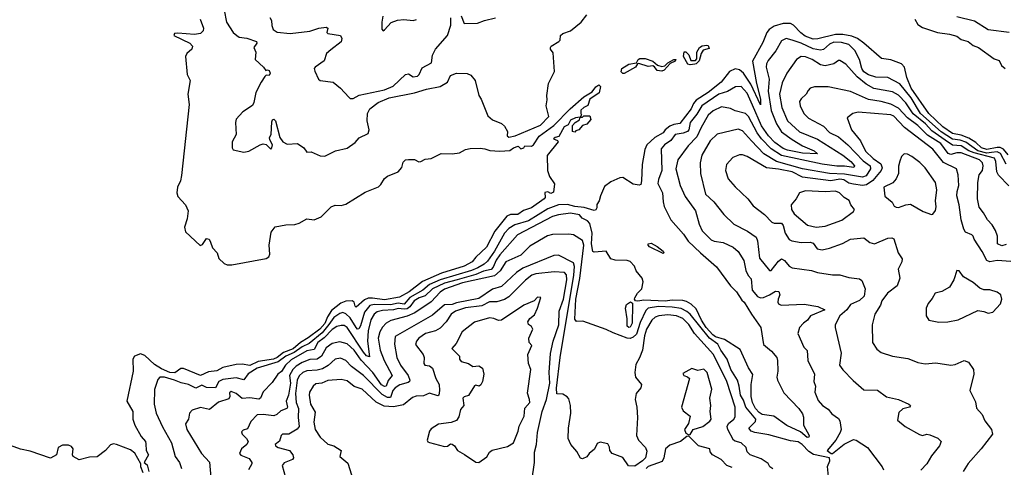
# Model space of a CAD drawing. Extents: x 1552294 to 1694791, y 811929 to 917222.
# Tile 328 of 643: x 1619149 to 1625722, y 879983 to 882971. Entities that reach past the tile are written whole.
import ezdxf

# ---------------------------------------------------------------- set-up
doc = ezdxf.new("R2010")
doc.units = 0

msp = doc.modelspace()

# ---------------------------------------------------------------- linework, layer by layer
at = {"layer": '0CON10XD'}
for points in [[(1620353.6, 882975), (1620375.6, 882915), (1620373.2, 882896.8), (1620355, 882878.6), (1620315, 882871.8), (1620205, 882880.8), (1620181.2, 882878.8), (1620177.5, 882865), (1620284.2, 882814.2), (1620302.5, 882795), (1620297.5, 882775), (1620263.8, 882745), (1620256.2, 882725), (1620266.2, 882605), (1620287.7, 882565), (1620270.8, 882475), (1620280.9, 882405), (1620229, 881931), (1620221.6, 881895), (1620202.4, 881852.4), (1620197.7, 881815), (1620205, 881790.9), (1620255.6, 881735), (1620274.5, 881695), (1620267.4, 881642.6), (1620250, 881585), (1620256.7, 881555), (1620352.7, 881462.7), (1620369.1, 881470.9), (1620395, 881511.2), (1620413.3, 881505), (1620423.3, 881486.7), (1620435, 881447.5), (1620466.2, 881415), (1620477.7, 881377.7), (1620514.4, 881344.4), (1620534.5, 881334.5), (1620565, 881333.6), (1620795, 881377.5), (1620811.7, 881388.3), (1620818.6, 881405), (1620815.3, 881465), (1620827.8, 881552.2), (1620855, 881589.2), (1620925, 881601.1), (1620985, 881603.8), (1621015, 881612.1), (1621065, 881640.6), (1621115, 881635.8), (1621161.2, 881655), (1621227.6, 881722.4), (1621255, 881731.9), (1621295, 881730.7), (1621325, 881739.6), (1621455, 881819.3), (1621544, 881856), (1621559.9, 881870.1), (1621585, 881910.8), (1621605, 881926), (1621675.8, 881955), (1621698.8, 881985), (1621709.3, 882020.7), (1621724.1, 882035.9), (1621745, 882037.5), (1621785, 882037.5), (1621813, 882023), (1621826.4, 882023.6), (1621855, 882040), (1621895, 882044), (1621963.2, 882076.8), (1622035, 882076), (1622085, 882082.5), (1622125, 882104), (1622155, 882110.8), (1622223.6, 882113.6), (1622255, 882110), (1622287.6, 882097.6), (1622355, 882092.5), (1622421.2, 882098.8), (1622445, 882116.2), (1622475.8, 882125.8), (1622495, 882108.6), (1622514, 882115), (1622521.7, 882128.3), (1622565, 882126.6), (1622578.2, 882135), (1622617.5, 882192.5), (1622715.2, 882264.8), (1622824.3, 882375), (1622915, 882456.9), (1622969.6, 882490.4), (1622995, 882523.6), (1623015, 882536), (1623025.2, 882525), (1623016.5, 882483.4), (1622955, 882440), (1622941.2, 882398.8), (1622914, 882385), (1622895, 882366), (1622894.3, 882345), (1622900, 882335), (1622890, 882320), (1622905, 882320), (1622915, 882330), (1622955, 882330), (1622962.5, 882305), (1622935, 882272.5), (1622905.9, 882264.1), (1622882.5, 882235), (1622861.7, 882228.3), (1622855, 882220), (1622840, 882225), (1622840, 882265), (1622857.5, 882285), (1622886.4, 882303.6), (1622890, 882320), (1622860, 882315), (1622825, 882300), (1622810, 882270), (1622782.9, 882255), (1622748.3, 882191.7), (1622722.5, 882185), (1622713.3, 882175), (1622740, 882165), (1622742.5, 882155), (1622671.2, 882065), (1622671.4, 881965), (1622686.1, 881925), (1622718.1, 881875), (1622711.4, 881818.6), (1622695, 881810), (1622675, 881822.5), (1622655, 881817.5), (1622657.5, 881785), (1622650, 881775), (1622566, 881715), (1622511.7, 881698.3), (1622475, 881670), (1622425, 881670.5), (1622400.7, 881659.3), (1622320.1, 881559.9), (1622265, 881451.8), (1622193.6, 881386.4), (1622168.5, 881355), (1622116.2, 881325), (1621965, 881279.4), (1621837, 881223), (1621749.6, 881155), (1621685, 881118.1), (1621585, 881099.9), (1621505, 881112.6), (1621475, 881110.9), (1621450.1, 881099.9), (1621395, 881052.5), (1621388, 881058), (1621382.5, 881085), (1621367.5, 881095), (1621325, 881091.5), (1621292, 881078), (1621229.8, 881030.2), (1621202.9, 880987.1), (1621185, 880942.2), (1621153, 880905), (1621075, 880846.5), (1621023.6, 880816.4), (1620975, 880774.2), (1620910, 880750), (1620866.7, 880715), (1620842.2, 880705), (1620741.4, 880688.6), (1620685, 880662.9), (1620635, 880670.2), (1620595, 880668.6), (1620505, 880650.1), (1620465, 880626.8), (1620410.1, 880619.9), (1620355, 880596.4), (1620242.7, 880642.7), (1620225, 880641.4), (1620185, 880614.4), (1620151.9, 880615), (1620095, 880640.1), (1620048.9, 880668.9), (1619985, 880730), (1619955, 880740.5), (1619916.2, 880725), (1619904.6, 880705.4), (1619905.9, 880625), (1619864, 880425), (1619903.2, 880355), (1619905.2, 880305), (1619917.7, 880265), (1619958.9, 880188.9), (1619989.2, 880155), (1619990.4, 880140.4), (1619992.1, 880095), (1620009.5, 880065), (1619980, 880015), (1619998.9, 879998.9), (1620010.9, 879955)], [(1620514.3, 883035), (1620528.9, 882955), (1620574.5, 882885), (1620597.9, 882865), (1620615, 882854.8), (1620665, 882847), (1620730, 882825), (1620732, 882815), (1620712, 882785), (1620724.5, 882755), (1620721.1, 882705), (1620776.7, 882655), (1620791.7, 882631.7), (1620803.3, 882636.7), (1620815, 882632.5), (1620820, 882615), (1620815, 882597.5), (1620795, 882600), (1620785, 882592.5), (1620760, 882555), (1620725.3, 882484.7), (1620712.2, 882417.8), (1620702.2, 882397.8), (1620638.8, 882355), (1620595, 882307.5), (1620588.8, 882285), (1620593.8, 882205), (1620566.7, 882155), (1620567.5, 882115), (1620575, 882103.3), (1620645, 882086.7), (1620677.7, 882092.3), (1620754.1, 882135.9), (1620775, 882141.2), (1620795, 882137.5), (1620825, 882107.5), (1620832.5, 882115), (1620836.2, 882135), (1620818.3, 882168.3), (1620817.5, 882185), (1620828, 882205), (1620831.7, 882288.3), (1620837, 882303), (1620845, 882306.7), (1620857.5, 882295), (1620886.5, 882185), (1620905.7, 882155), (1620935, 882141.1), (1621002.5, 882145), (1621045.9, 882115.9), (1621065, 882087.5), (1621095, 882090), (1621155, 882063.1), (1621185, 882059.4), (1621256.2, 882095), (1621335, 882113.8), (1621389.1, 882150.9), (1621415, 882181.9), (1621475, 882211.2), (1621481.9, 882235), (1621468, 882295), (1621469.7, 882345), (1621485.4, 882375), (1621542.7, 882417.3), (1621615, 882450.4), (1621785, 882483.2), (1621865, 882507.1), (1621955.5, 882524.5), (1622005.3, 882554.7)], [(1620818.9, 882985), (1620830.5, 882965), (1620832, 882932), (1620841.9, 882905), (1620868.5, 882888.5), (1620955, 882879.2), (1621085, 882894.8), (1621145, 882915.5), (1621195, 882922), (1621206.7, 882915), (1621200, 882885), (1621205, 882880), (1621290.8, 882865), (1621299.4, 882845), (1621295, 882823.8), (1621225, 882770.8), (1621197.3, 882745), (1621182.5, 882697.5), (1621120.6, 882655), (1621115.7, 882645), (1621118.3, 882628.3), (1621144.3, 882575), (1621155, 882565.8), (1621242.5, 882555), (1621291.2, 882515), (1621345, 882453.8), (1621355.8, 882445.8), (1621375, 882445.7), (1621415, 882466.5), (1621585, 882503.9), (1621642.5, 882527.5), (1621725, 882606.2), (1621745, 882608.8), (1621775, 882589.2), (1621805.6, 882595), (1621816.2, 882605), (1621835, 882649.2), (1621898, 882682), (1621904.6, 882735), (1621923.9, 882775), (1622005.5, 882865), (1622027.8, 882935), (1622027, 882983)], [(1621573.1, 882995), (1621566.2, 882955), (1621567, 882907), (1621575, 882897.5)], [(1622005.3, 882554.7), (1622025, 882598), (1622065, 882614.2), (1622135, 882612.9), (1622161.2, 882601.2), (1622190, 882565), (1622212.9, 882465), (1622230.4, 882440.4), (1622275, 882330), (1622305, 882302.5), (1622365, 882278.8), (1622385, 882260), (1622406, 882225), (1622403.8, 882195), (1622415, 882186.2), (1622456.7, 882195), (1622625, 882267.8), (1622680.8, 882325), (1622663.3, 882395), (1622670, 882435), (1622667.5, 882465), (1622680, 882545), (1622720, 882625), (1622709.3, 882749.3), (1622692.5, 882775), (1622692.5, 882785), (1622697.5, 882795), (1622748, 882825), (1622756.2, 882835), (1622760, 882865), (1622775, 882880), (1622825, 882896), (1622896.7, 882955), (1622935, 883003.3)], [(1622095, 882995.8), (1622116.7, 882946.7), (1622205, 882949), (1622252.2, 882965), (1622325, 882982.9)], [(1625405, 882992.2), (1625523.1, 882963.1), (1625615, 882906.1), (1625755, 882888.9)], [(1625748.8, 882068.8), (1625716.3, 882106.3), (1625695, 882117.1), (1625675, 882118.5), (1625605, 882105.1), (1625569.3, 882115), (1625531.1, 882151.1), (1625485, 882179.6), (1625435, 882200.6), (1625375, 882211.3), (1625311, 882255), (1625219.1, 882345), (1625101.2, 882515), (1625070.6, 882585), (1625054.6, 882655), (1625036, 882676), (1624965, 882704.1), (1624901.7, 882711.7), (1624784.6, 882815), (1624741.6, 882845), (1624705, 882860.9), (1624645, 882871.5), (1624595, 882873), (1624476.9, 882843.1), (1624445, 882841.7), (1624391.7, 882861.7), (1624362.6, 882882.6), (1624315.6, 882935.6), (1624295, 882945.6), (1624245.4, 882945.4), (1624185, 882928.4), (1624151.6, 882905), (1624135.9, 882885), (1624110.4, 882819.6), (1624041, 882695), (1624067.6, 882545), (1624095, 882440), (1624095, 882403.3), (1624029.6, 882539.6), (1623979.8, 882615), (1623955, 882636.6), (1623925, 882643.3), (1623888.2, 882625), (1623831.1, 882555), (1623744.8, 882485), (1623665.8, 882434.2), (1623647.7, 882412.3), (1623630.4, 882375), (1623555, 882278.7), (1623515, 882272.3), (1623489.7, 882260.3), (1623458.7, 882235), (1623444.9, 882215.1), (1623388.3, 882185), (1623334.8, 882135), (1623321.1, 882105), (1623304.2, 882005), (1623300.9, 881895), (1623295, 881870), (1623285, 881865.5), (1623245, 881873.3), (1623175, 881916.7), (1623155, 881916), (1623095, 881888), (1623053.6, 881856.4), (1623025.3, 881795), (1623017.3, 881762.7), (1623002.1, 881737.9), (1623002.4, 881715), (1622995, 881700.6), (1622985, 881697.8), (1622917.2, 881717.2), (1622855, 881723.4), (1622805, 881736.4), (1622745, 881735.4), (1622675, 881708.1), (1622545, 881628.1), (1622455, 881601.6), (1622415, 881576.6), (1622384.5, 881545), (1622317.7, 881425), (1622271, 881359), (1622250.3, 881339.7), (1622206.9, 881315), (1622164.2, 881295.8), (1621956.4, 881233.6), (1621885, 881203.6), (1621839.3, 881165), (1621754.4, 881115.6), (1621715, 881072.8), (1621675, 881078.2), (1621625, 881067.6), (1621515, 881069.8), (1621486.9, 881063.1), (1621450.8, 881019.2), (1621425, 880927.7), (1621412.1, 880907.9), (1621405, 880905.8), (1621395, 880915.2), (1621355, 880981.4), (1621325, 881007.9), (1621305, 881016.4), (1621285, 881010.2), (1621245, 880981.8), (1621213, 880937), (1621168.5, 880881.5), (1621080.8, 880809.2), (1621035, 880786.8), (1620981.9, 880748.1), (1620925, 880723.8), (1620875, 880687.1), (1620735, 880645.1), (1620673.4, 880606.6), (1620645, 880567.5), (1620595, 880579.3), (1620505, 880569.2), (1620478, 880555), (1620455, 880512.5), (1620395.5, 880515.5), (1620365, 880530.3), (1620325, 880511.6), (1620275, 880534.6), (1620225.8, 880545.7), (1620182, 880565), (1620115, 880583.8), (1620085, 880584.3), (1620070.6, 880569.4), (1620048.3, 880501.7), (1620046.2, 880405), (1620059.2, 880345), (1620102.9, 880252.9), (1620162.5, 880145), (1620187.8, 880055), (1620216.5, 880015), (1620228.8, 879975)], [(1621575, 882897.5), (1621585, 882903.3), (1621627.7, 882952.3), (1621671.7, 882968.3), (1621713, 882973), (1621775, 882965.8), (1621798.3, 882971.7)], [(1625124, 882974), (1625145, 882939.2), (1625175, 882919.1), (1625275, 882884.6), (1625355.3, 882875.3), (1625405, 882862.2), (1625435, 882839.4), (1625480, 882825), (1625515, 882799.5), (1625548.8, 882785), (1625655, 882708.8), (1625688, 882698), (1625703.3, 882665), (1625727.5, 882645)], [(1625735, 882006.1), (1625697.2, 882077.2), (1625675, 882088.2), (1625636.4, 882083.6), (1625605, 882080.9), (1625544.3, 882095), (1625465, 882153), (1625427.2, 882167.2), (1625375, 882173.7), (1625301.4, 882221.4), (1625162.4, 882345), (1625100.1, 882450.1), (1625025, 882543.4), (1624945, 882585.3), (1624865, 882588), (1624815, 882602.5), (1624785, 882623.5), (1624770.7, 882645), (1624755.8, 882705.8), (1624724.8, 882765), (1624685, 882804.4), (1624635, 882819.8), (1624585, 882820), (1624555, 882807.6), (1624515, 882771.1), (1624495, 882766.8), (1624445, 882777.3), (1624365, 882815.2), (1624305.5, 882834.5), (1624265, 882845.5), (1624235, 882830.8), (1624197.6, 882762.4), (1624145, 882698.9), (1624133.8, 882676.2), (1624132.2, 882655), (1624151.7, 882575), (1624144.5, 882495), (1624166.6, 882365), (1624200.3, 882275), (1624235, 882223), (1624305, 882171.2), (1624375, 882129.6), (1624451.9, 882095), (1624475.8, 882075), (1624375, 882080.4), (1624275, 882099.4), (1624245, 882112.2), (1624190.2, 882150.2), (1624147.6, 882195), (1624102.1, 882262.1), (1624040.3, 882400.3)], [(1623625, 882669.5), (1623610, 882675), (1623580.9, 882725), (1623583.8, 882756.2), (1623595, 882756.5), (1623615, 882737.5), (1623629.7, 882699.7), (1623660.3, 882699.7), (1623669.3, 882710.7), (1623670.4, 882755), (1623687.8, 882785), (1623704.1, 882795.9), (1623735, 882801.9), (1623745, 882798.1), (1623751.2, 882778.8), (1623712.1, 882767.9), (1623697.3, 882745), (1623685, 882696.2), (1623665, 882675.8), (1623655, 882674.6), (1623625, 882669.5)], [(1625751.2, 881861.2), (1625684.1, 881934.1), (1625672.5, 881955), (1625665.6, 882024.4), (1625655.6, 882045.6), (1625521.2, 882081.2), (1625486, 882096), (1625435, 882129.4), (1625375, 882133.2), (1625327.5, 882167.5), (1625238.1, 882228.1), (1625195.9, 882275), (1625113.2, 882343.2), (1625065, 882416.5), (1625016.2, 882466.2), (1624975, 882488.4), (1624852, 882512), (1624800.1, 882540.1), (1624738.6, 882588.6), (1624665, 882674.6), (1624625, 882698.1), (1624615, 882698.1), (1624585, 882676.4), (1624525, 882663.5), (1624495, 882669.3), (1624438.9, 882705), (1624395, 882723.6), (1624365, 882724.6), (1624334.8, 882705.2), (1624270.4, 882615), (1624239.9, 882550.1), (1624220.2, 882475), (1624236.5, 882385), (1624275, 882296.2), (1624355, 882223.1), (1624475, 882173.8), (1624645, 882067), (1624696.5, 882025), (1624721.1, 881995), (1624716.8, 881983.2), (1624655, 881994.3), (1624605, 881992.2), (1624505, 882006.4), (1624235, 882064.3), (1624165, 882110), (1624101.2, 882175), (1624072, 882215), (1624015, 882323.8), (1623995, 882344.8), (1623925, 882363.1), (1623895, 882377.8), (1623835, 882389.2), (1623777.3, 882362.7), (1623745, 882333.8), (1623697.9, 882252.1), (1623670.3, 882189.7), (1623611, 882129), (1623542.1, 882035), (1623530, 881975), (1623557.5, 881865), (1623590.9, 881790.9), (1623659.4, 881695), (1623684, 881605), (1623705, 881562.5), (1623765, 881502.1), (1623785, 881492.5), (1623845, 881484.3), (1623912.9, 881452.9), (1623944.3, 881424.3), (1623983.8, 881363.8), (1623996.7, 881296.7), (1624012.7, 881262.7), (1624031.7, 881241.7), (1624037.9, 881165), (1624075, 881122.9), (1624093.4, 881113.4), (1624115.4, 881115.4), (1624155.4, 881135)], [(1623185, 882611.1), (1623175, 882611.5), (1623163.5, 882623.5), (1623168.7, 882645), (1623215, 882673.4), (1623266.1, 882683.9), (1623276.7, 882705), (1623288.2, 882711.8), (1623325, 882710.9), (1623375.3, 882695.3), (1623407.6, 882667.6), (1623435, 882658.4), (1623456.7, 882663.3), (1623475, 882682.9), (1623516.7, 882705), (1623529.2, 882705), (1623525, 882694.4), (1623491.9, 882678.1), (1623450.5, 882635), (1623435, 882627.1), (1623405, 882632.1), (1623387.3, 882657.3), (1623375, 882663.1), (1623345, 882659.6), (1623281.7, 882678.3), (1623273.9, 882676.1), (1623260.5, 882655), (1623185, 882611.1)], [(1624040.3, 882400.3), (1624005, 882480.8), (1623965, 882524.1), (1623927.2, 882522.8), (1623875, 882490.6), (1623815.4, 882475), (1623703.6, 882396.4), (1623669.7, 882340.3), (1623624.1, 882285), (1623615.2, 882235), (1623606.7, 882225), (1623577.3, 882212.7), (1623525.5, 882205), (1623495.8, 882164.2), (1623453.4, 882136.6), (1623432, 882108), (1623435.8, 881965), (1623412.5, 881905), (1623408.5, 881878.5), (1623440.6, 881815), (1623444, 881755), (1623451.9, 881725), (1623495, 881634.1), (1623580.1, 881540.1), (1623612.4, 881492.4), (1623693.7, 881413.7), (1623801.3, 881321.3), (1623893.8, 881193.8), (1623933.1, 881155), (1623969.5, 881099.5), (1623985.6, 881085), (1624033.3, 881005), (1624096.7, 880916.7), (1624115, 880803.3), (1624168.5, 880758.5), (1624203.3, 880715), (1624208.8, 880695), (1624209, 880625), (1624202.7, 880585), (1624207.1, 880565), (1624249.4, 880479.4), (1624350.6, 880375), (1624375, 880340.8), (1624382.1, 880317.9), (1624380.8, 880265), (1624420, 880195), (1624417.1, 880182.9), (1624405, 880180.6), (1624360.3, 880220.3), (1624271.2, 880261.2), (1624183.8, 880323.8), (1624104.7, 880335), (1624085, 880347.7), (1624061.5, 880375), (1624041.4, 880415), (1624032.4, 880455), (1624032.6, 880535), (1624042.8, 880602.8), (1624015, 880645.8), (1623958.1, 880768.1), (1623853.1, 880835), (1623795, 880854.8), (1623775, 880867.8), (1623732.2, 880915), (1623699.7, 880965), (1623665, 881041.1), (1623632.3, 881072.3), (1623600.6, 881090.6), (1623575, 881097.1), (1623505, 881098.5), (1623457.2, 881092.8), (1623315, 881099.5), (1623275, 881091.8), (1623260, 881095), (1623253.8, 881105), (1623256.2, 881115), (1623273.8, 881145), (1623301.2, 881175), (1623311.7, 881221.7), (1623303.3, 881245), (1623263.9, 881293.9), (1623253.8, 881325), (1623225, 881356.2), (1623205, 881363.8), (1623125, 881366), (1623095, 881374), (1623065, 881426.7), (1622985, 881418.8), (1622975, 881423.3), (1622967.1, 881475), (1622970.5, 881545), (1622955, 881611.2), (1622938.3, 881628.3), (1622904.5, 881645), (1622885, 881669.1), (1622825, 881678.7), (1622745, 881669), (1622705, 881656.4), (1622471.8, 881535), (1622355, 881402.2), (1622330.3, 881365), (1622310.6, 881319.4), (1622296.3, 881303.7), (1622245, 881292.5), (1622195, 881269.6), (1622068.4, 881235), (1621985, 881212.9), (1621905.6, 881175), (1621855, 881127.7), (1621815, 881114.2), (1621782.7, 881095), (1621752.9, 881055), (1621735, 881041.4), (1621715, 881037.6), (1621675, 881042.4), (1621645, 881034.5), (1621571, 881029), (1621535, 881019.6), (1621515, 881005.3), (1621492.1, 880967.9), (1621475, 880893.3), (1621471.7, 880825), (1621485, 880720.8), (1621465, 880727.7), (1621445, 880750.3), (1621335, 880915.3), (1621315, 880929.2), (1621295, 880930.5), (1621265, 880921.9), (1621235, 880903.5), (1621182, 880848), (1621140, 880815), (1621115, 880770.2), (1621065, 880760.5), (1620960.9, 880700.9), (1620922.7, 880665), (1620896.8, 880623.2), (1620872, 880605), (1620835, 880549.2), (1620775, 880485.6), (1620755.5, 880445), (1620745, 880437.1), (1620685, 880445.9), (1620635, 880443.1), (1620595, 880475.9), (1620560.5, 880489.5), (1620550.5, 880479.5), (1620552.1, 880455), (1620545, 880439.1), (1620475, 880417.9), (1620415, 880368.2), (1620355, 880381.3), (1620300, 880365), (1620283.5, 880345), (1620275.8, 880305), (1620256.8, 880273.2), (1620264.6, 880235), (1620362.2, 880075), (1620416.4, 880016.4), (1620425.6, 879915.6)], [(1625735, 881469.4), (1625705, 881461), (1625676.7, 881475), (1625675.6, 881525), (1625664.1, 881564.1), (1625641, 881601), (1625610, 881635), (1625582.7, 881682.7), (1625555, 881718.8), (1625543.3, 881775), (1625545.6, 881885), (1625554.6, 881935.4), (1625575.3, 881964.7), (1625581.4, 881995), (1625576.8, 882015), (1625557.4, 882035), (1625435, 882081.5), (1625405, 882082.6), (1625365, 882071.7), (1625346.7, 882076.7), (1625298.6, 882145), (1625209.9, 882199.9), (1625145.5, 882265), (1625075.5, 882315.5), (1625015, 882379.8), (1624965, 882406.8), (1624898.8, 882425), (1624815, 882437.8), (1624695, 882491.8), (1624545, 882522.5), (1624455, 882522.2), (1624426.5, 882513.5), (1624411.7, 882498.3), (1624400, 882475), (1624365, 882442.9), (1624354.4, 882425), (1624358.8, 882395), (1624384.7, 882344.7), (1624414.1, 882314.1), (1624515, 882259.4), (1624555, 882218.6), (1624615, 882190), (1624677.5, 882135), (1624779.4, 882029.4), (1624825.8, 881995), (1624828.7, 881975), (1624800.3, 881929.7), (1624775, 881919.5), (1624655, 881940.1), (1624555, 881943.6), (1624375, 881976), (1624202.1, 882025), (1624115.5, 882075.5), (1624035, 882161.9), (1623975, 882228.5), (1623945, 882240.4), (1623805, 882206.2), (1623757.4, 882162.6), (1623703.1, 882066.9), (1623691.3, 882015), (1623692.7, 881945), (1623726.1, 881806.1), (1623782.2, 881755), (1623849.9, 881669.9), (1623915.8, 881605), (1624008.5, 881558.5), (1624065, 881519.1), (1624075.3, 881495), (1624088.5, 881378.5), (1624155, 881296.2), (1624165, 881296), (1624215, 881358.5), (1624235, 881374.4), (1624255, 881364.4), (1624285, 881326.2), (1624305, 881315.3), (1624435, 881297.5), (1624475, 881284), (1624575, 881268.6), (1624625, 881268.8), (1624685, 881250.5), (1624755, 881241.5), (1624770.3, 881230.3), (1624793.3, 881175), (1624785.5, 881125), (1624755, 881095.4), (1624695, 881069.2), (1624671.4, 881035), (1624625, 880994.2), (1624592.5, 880935), (1624592.2, 880915), (1624632.1, 880745), (1624622.5, 880665), (1624645, 880633.1), (1624713.1, 880563.1), (1624785, 880500), (1624875, 880496.7), (1624935, 880453.1), (1625015, 880434.5), (1625085, 880404.2), (1625096.2, 880395), (1625090, 880385), (1625045, 880372.5), (1625017.7, 880347.7), (1625008.3, 880298.3), (1625059.1, 880255), (1625155, 880200.8), (1625175, 880195.9), (1625205, 880203.2), (1625225, 880199.2), (1625277.5, 880177.5), (1625300, 880155), (1625290, 880125), (1625235, 880059.1), (1625204.4, 880005.6), (1625165, 879963.3)], [(1625765, 881357.1), (1625675, 881364.5), (1625625, 881355.4), (1625604.4, 881364.4), (1625575, 881422.5), (1625520, 881505), (1625513.5, 881525), (1625505, 881535.4), (1625463, 881553), (1625452.6, 881572.6), (1625433.8, 881635), (1625421.1, 881735), (1625405.3, 881795), (1625406.6, 881825), (1625418.3, 881865), (1625414.3, 881935.7), (1625402.1, 881975), (1625315, 882018.6), (1625245, 882105.9), (1625055, 882251.6), (1624985, 882326.8), (1624965, 882335.6), (1624747.2, 882352.8), (1624711.2, 882345), (1624672.7, 882315), (1624700.9, 882235), (1624762.1, 882162.1), (1624795, 882094.1), (1624845.4, 882045), (1624898.2, 882008.2), (1624906.9, 881983.1), (1624899.1, 881965), (1624843.6, 881896.4), (1624801.9, 881868.1), (1624775, 881864.1), (1624715, 881872.2), (1624685, 881880.6), (1624651.4, 881901.4), (1624625, 881905.6), (1624564.9, 881895.1), (1624375, 881920.3), (1624304.8, 881955.2), (1624215, 881973.8), (1624135, 881982), (1624005, 882058.2), (1623975, 882069.4), (1623955, 882068.6), (1623909.4, 882050.6), (1623866.7, 882005), (1623860.8, 881965), (1623879.5, 881909.5), (1623925.7, 881855), (1624010, 881775), (1624045, 881729.4), (1624120.2, 881670.2), (1624169.8, 881619.8), (1624185, 881612.5), (1624235, 881612.9), (1624245, 881598), (1624259.4, 881545), (1624285, 881503.1), (1624303.8, 881493.8), (1624365, 881484.3), (1624425, 881486.7), (1624445, 881480), (1624472.4, 881442.4), (1624505, 881434.6), (1624555, 881445.5), (1624642.5, 881477.5), (1624695, 881506.2), (1624784.5, 881514.5), (1624825, 881483.1), (1624855, 881473.8), (1624945, 881513.6), (1624970, 881515), (1624985, 881508.8), (1625014.3, 881415), (1625039.2, 881375), (1625037.5, 881355), (1625012.9, 881305), (1625024.5, 881245), (1625007.5, 881195), (1624941.9, 881145), (1624905.4, 881094.6), (1624894.6, 881065), (1624858, 881005), (1624839.1, 880935), (1624842.5, 880815), (1624870.6, 880770.6), (1624899.3, 880749.3), (1624975, 880724.6), (1625078.3, 880708.3), (1625117, 880693), (1625145, 880681.4), (1625193.6, 880673.6), (1625265, 880680), (1625365, 880664.4), (1625395, 880670), (1625455, 880695.8), (1625483.9, 880683.9), (1625516.1, 880636.1), (1625518, 880605), (1625492.5, 880495), (1625530, 880420), (1625537, 880377), (1625574, 880335), (1625593, 880293), (1625635.5, 880235.5), (1625642.5, 880205), (1625568.1, 880105), (1625481.5, 880008.5), (1625447.5, 879955)], [(1625235, 881671.2), (1625245, 881673.3), (1625263, 881697), (1625267.6, 881722.4), (1625262.3, 881762.3), (1625272.3, 881835), (1625262.9, 881885), (1625192.6, 881982.6), (1625158.3, 882018.3), (1625105, 882058.8), (1625075, 882073.8), (1625054, 882076), (1625035, 882057.5), (1625025, 882027.5), (1625016.3, 881993.7), (1625015.9, 881944.1), (1625001.1, 881908.9), (1624977.3, 881882.7), (1624917, 881853), (1624924, 881794), (1624973, 881753), (1624987, 881727), (1625000, 881720), (1625015, 881716.2), (1625064, 881736), (1625095, 881740), (1625180.9, 881690.9), (1625235, 881671.2)], [(1624465, 881585.5), (1624525, 881593.1), (1624638.3, 881631.7), (1624715, 881690), (1624721.2, 881705), (1624696.7, 881735), (1624686.2, 881765), (1624652.9, 881782.9), (1624622.5, 881815), (1624595, 881825.8), (1624525, 881822.5), (1624395, 881828.5), (1624353.8, 881815), (1624331.4, 881775), (1624298.5, 881735), (1624301.2, 881705), (1624320, 881675), (1624408.8, 881598.8), (1624465, 881585.5)], [(1624547.6, 879922.4), (1624541.7, 879988.3), (1624556.4, 880025), (1624555, 880045.6), (1624448.8, 880068.8), (1624418.1, 880088.1), (1624372.9, 880135), (1624345, 880151.8), (1624295, 880158.8), (1624148.9, 880198.9), (1624055.6, 880215), (1624033.1, 880225), (1624017.3, 880245), (1624060.6, 880289.4), (1624062.9, 880305), (1623996.5, 880385), (1623980.6, 880430.6), (1623960, 880465), (1623952.3, 880525), (1623940, 880565), (1623895.3, 880635), (1623872.9, 880705), (1623829.7, 880765), (1623809.2, 880805), (1623754.8, 880844.8), (1623624.9, 881004.9), (1623603.3, 881023.2), (1623565, 881042.1), (1623505, 881052.2), (1623414.2, 881055.8), (1623343.8, 881045), (1623329.4, 881030.6), (1623290.8, 880949.2), (1623267.5, 880872.5), (1623245, 880851.5), (1623225, 880843.7), (1623205, 880844.7), (1623109.7, 880879.7), (1623065, 880902.5), (1622908.3, 880958.3), (1622865, 880956.2), (1622855, 880972.5), (1622861.9, 881105), (1622887.3, 881242.7), (1622915.4, 881465.4), (1622905, 881497.3), (1622845.3, 881535.3), (1622815, 881540), (1622705, 881536.2), (1622671.8, 881528.2), (1622555, 881458.5), (1622495, 881399.7), (1622395, 881353.4), (1622356.5, 881293.5), (1622318.3, 881261.7), (1622105, 881214.1), (1621985, 881173), (1621955, 881151.5), (1621895, 881086.8), (1621786.3, 881013.7), (1621735, 880991.9), (1621627.5, 880962.5), (1621596, 880944), (1621571, 880919), (1621553.2, 880886.8), (1621542.5, 880845), (1621555.3, 880765), (1621582.6, 880695), (1621635.3, 880595), (1621608.6, 880561.4), (1621594.4, 880525), (1621585, 880521.1), (1621565, 880534.4), (1621506.6, 880615), (1621428.9, 880698.9), (1621381.4, 880765), (1621335, 880806.5), (1621285, 880819.3), (1621235, 880809.5), (1621195, 880780.9), (1621164.1, 880725), (1621135, 880704.5), (1621085, 880701.5), (1621035, 880681.5), (1620995, 880658.3), (1620972.5, 880635), (1620950.9, 880595), (1620956.4, 880545), (1620943.5, 880465), (1620928.3, 880425), (1620936.1, 880385), (1620932.9, 880375), (1620891.2, 880358.8), (1620864.7, 880335.3), (1620845, 880327.2), (1620774.8, 880335.2), (1620735, 880332.9), (1620692, 880288), (1620670.1, 880239.9), (1620640.3, 880229.7), (1620630.6, 880219.4), (1620634.3, 880204.3), (1620662.9, 880175), (1620673.6, 880155), (1620664.4, 880135), (1620629.2, 880105), (1620617.3, 880075), (1620625, 880064.6), (1620680.6, 880040.6), (1620698.6, 880015), (1620699.4, 880005), (1620676.1, 879965)], [(1623445, 881410), (1623353.3, 881455), (1623343.3, 881465), (1623344.8, 881475), (1623365, 881478.5), (1623405, 881456.5), (1623444.7, 881425), (1623449.4, 881415), (1623445, 881410)], [(1624177.1, 879972.9), (1624155.6, 879985), (1624145, 880007.1), (1624099.1, 880039.1), (1624024.5, 880065), (1624005.6, 880085), (1623999.2, 880115), (1623966.2, 880146.2), (1623925, 880156.7), (1623914.5, 880165), (1623875.8, 880235), (1623872.1, 880255), (1623881.2, 880275), (1623915.8, 880304.2), (1623925, 880320), (1623924.5, 880385), (1623869.4, 880555), (1623780.4, 880735), (1623653.7, 880875), (1623615, 880936.3), (1623575, 880975.7), (1623534.4, 880994.4), (1623475, 881000.2), (1623415, 880994.4), (1623390.9, 880985), (1623368, 880965), (1623332.4, 880905), (1623319.4, 880860.6), (1623306.5, 880765), (1623286.8, 880713.2), (1623261.5, 880668.5), (1623255.4, 880615), (1623260.9, 880585), (1623300.4, 880535), (1623295, 880512.2), (1623263.3, 880475), (1623257.6, 880435), (1623268.8, 880385), (1623273.5, 880315), (1623266.5, 880195), (1623280, 880165), (1623325.6, 880115), (1623335, 880090), (1623326.9, 880045), (1623307.3, 880025), (1623255, 879990), (1623213.3, 879993.3), (1623175, 880047.5), (1623104.1, 880074.1), (1623087.5, 880095), (1623086.4, 880116.4), (1623075, 880140), (1623025, 880150), (1623005, 880142.5), (1622986.4, 880103.6), (1622950, 880075), (1622935, 880052.5), (1622905, 880040), (1622893.6, 880043.6), (1622868.3, 880088.3), (1622827.5, 880135), (1622811.2, 880175), (1622811.8, 880245), (1622827.5, 880345), (1622825.6, 880395.6), (1622815, 880440), (1622803.9, 880453.9), (1622775, 880470), (1622735, 880472.5), (1622731.6, 880511.6), (1622756.1, 880715), (1622847.6, 881265), (1622852.9, 881322.9), (1622847, 881347), (1622745, 881400), (1622715, 881396.2), (1622508.3, 881311.7), (1622465, 881283.5), (1622365, 881189.8), (1622305, 881171.6), (1622215, 881109.3), (1622065, 881080.4), (1622035, 881069.5), (1621985, 881068.1), (1621905, 880998.3), (1621655, 880855.6), (1621651.8, 880805), (1621665.9, 880715), (1621690.5, 880665), (1621741.2, 880595), (1621753.8, 880565), (1621751.8, 880555), (1621741.9, 880548.1), (1621686.9, 880533.1), (1621655, 880514.1), (1621640.9, 880495), (1621625, 880448), (1621605, 880447.7), (1621569.4, 880469.4), (1621445, 880595.7), (1621363.8, 880655), (1621325, 880695.4), (1621291.3, 880711.3), (1621255, 880703.8), (1621207.8, 880662.2), (1621169.7, 880640.3), (1621135, 880631.6), (1621065, 880627.6), (1621038, 880615), (1621015, 880593.3), (1621000.7, 880565), (1620991, 880475), (1620995.6, 880415.6), (1621009.1, 880375), (1621007.4, 880315), (1621013.6, 880255), (1621001.6, 880238.4), (1620945.4, 880204.6), (1620902.5, 880205), (1620894, 880196), (1620883.8, 880156.2), (1620853.3, 880135), (1620855.7, 880125), (1620875.2, 880115.2), (1620950, 880095), (1620972.9, 880065), (1620975.7, 880045), (1620970, 880035), (1620915, 880011.8), (1620901.1, 879995), (1620924, 879915)], [(1622567.4, 879892.6), (1622585.6, 880015), (1622585.9, 880084.1), (1622600, 880135), (1622605.9, 880214.1), (1622637.8, 880355), (1622665.4, 880435), (1622687.4, 880545), (1622684.4, 880615), (1622693.1, 880743.1), (1622710.6, 880825), (1622747.7, 880935), (1622751.2, 881025), (1622779.9, 881105), (1622801.2, 881235), (1622798.8, 881268.8), (1622785, 881284.1), (1622717.6, 881287.6), (1622595, 881275.2), (1622568.5, 881265), (1622525, 881232.5), (1622415, 881120), (1622385.9, 881104.1), (1622335, 881088.2), (1622285, 881087.5), (1622235, 881060.6), (1622125, 881046.5), (1622058.2, 881025), (1622029.5, 881005), (1621996.6, 880953.4), (1621955, 880912.7), (1621925, 880893.9), (1621858.2, 880875), (1621812.4, 880845), (1621797.1, 880825), (1621791.7, 880801.7), (1621843.3, 880735), (1621850, 880715), (1621846.7, 880675), (1621853.3, 880665), (1621885, 880661.2), (1621905.5, 880645.5), (1621926.2, 880575), (1621950, 880535), (1621951.9, 880495), (1621945.9, 880464.1), (1621940, 880460), (1621885, 880476.9), (1621845, 880460), (1621795, 880457.5), (1621771.7, 880448.3), (1621710.9, 880399.1), (1621643.8, 880386.2), (1621581.8, 880391.8), (1621528, 880418), (1621435, 880504.7), (1621381.2, 880521.2), (1621335, 880559.4), (1621295, 880570), (1621205, 880561.3), (1621165, 880544.6), (1621125, 880538.9), (1621107.5, 880525), (1621084.5, 880485), (1621080.9, 880465), (1621090.9, 880405), (1621121.3, 880351.3), (1621113.5, 880285), (1621121.8, 880235), (1621154.2, 880185), (1621205, 880138.2), (1621245.6, 880125), (1621294, 880095), (1621285.8, 880055), (1621339.8, 880009.8), (1621365, 879932.2)], [(1625285, 880950.6), (1625345, 880954.2), (1625415, 880968), (1625545, 881028.8), (1625585, 881023.8), (1625615, 881011.2), (1625645, 881018.8), (1625696, 881075), (1625706, 881105), (1625698, 881135), (1625675, 881152.9), (1625625, 881168.1), (1625585, 881167.5), (1625557.6, 881177.6), (1625515, 881215.6), (1625448.8, 881255), (1625420, 881295), (1625405, 881297.5), (1625386, 881235), (1625356, 881185), (1625305, 881155.8), (1625261.2, 881145), (1625241.2, 881108.8), (1625213, 881077), (1625200, 881045), (1625201.2, 880995), (1625217.5, 880965), (1625285, 880950.6)], [(1624155.4, 881135), (1624195, 881158.7), (1624217.1, 881157.1), (1624223.3, 881135), (1624211.4, 881105), (1624210.9, 881085), (1624214.1, 881074.1), (1624231.2, 881065), (1624385, 881072.9), (1624476.6, 881056.6), (1624523.8, 881035), (1624428.9, 880995), (1624408.2, 880965), (1624380.4, 880945), (1624354.4, 880915), (1624344.3, 880875), (1624384.3, 880784.3), (1624405, 880762.5), (1624409.6, 880695), (1624454.2, 880605), (1624450, 880555), (1624461.2, 880525), (1624456.7, 880485), (1624478.5, 880428.5), (1624509.2, 880395), (1624545, 880370.8), (1624570.8, 880340.8), (1624615, 880308), (1624625, 880292.5), (1624631.8, 880235), (1624625.4, 880215), (1624596.9, 880163.1), (1624538.5, 880095), (1624565, 880075.6), (1624574.5, 880075.5), (1624652.6, 880137.4), (1624715, 880168.5), (1624733.7, 880163.7), (1624808.8, 880115), (1624907.5, 879985), (1624915.5, 879965)], [(1622215, 880013.8), (1622266.6, 880053.4), (1622285, 880084), (1622302.4, 880097.6), (1622405, 880122.7), (1622444.5, 880145), (1622476.6, 880223.4), (1622482.4, 880257.6), (1622516.8, 880325), (1622521.7, 880378.3), (1622553.6, 880416.4), (1622553.3, 880435), (1622537.9, 880477.9), (1622561.8, 880635), (1622546.2, 880675), (1622541.5, 880735), (1622566.7, 880795), (1622550, 880815), (1622548.6, 880845), (1622574.3, 880905), (1622565, 880922), (1622545.9, 880935.9), (1622542, 880955), (1622554.4, 880975.6), (1622585, 881000), (1622606, 881046), (1622627, 881117), (1622605, 881117.5), (1622583.3, 881095), (1622515, 881064.5), (1622365, 880964.4), (1622345, 880963.6), (1622315, 880977.1), (1622285, 880980.4), (1622185, 880952.5), (1622103.8, 880886.2), (1622061.7, 880808.3), (1622034, 880775), (1622085.7, 880725.7), (1622085.8, 880705), (1622095, 880690), (1622144, 880675), (1622175, 880656.7), (1622215, 880660.6), (1622238.6, 880645), (1622248.4, 880605), (1622238.1, 880555), (1622227.3, 880532.7), (1622215.9, 880524.1), (1622195, 880530), (1622185, 880526.7), (1622145, 880461.4), (1622115, 880453.3), (1622106.7, 880445), (1622114, 880395), (1622092.2, 880367.8), (1622080.2, 880319.8), (1622064.7, 880295.3), (1622029, 880281), (1621945, 880271.2), (1621895, 880240), (1621883.8, 880225), (1621868.8, 880165), (1621873.3, 880153.3), (1621885, 880147.3), (1621985, 880121.5), (1622005.7, 880124.3), (1622025, 880140), (1622035, 880136.2), (1622051.2, 880125), (1622071.2, 880095), (1622117.5, 880067.5), (1622195, 880016.9), (1622215, 880013.8)], [(1623215, 880916.9), (1623203.5, 880925), (1623204.5, 880975), (1623193.9, 881045), (1623200.6, 881069.4), (1623226.9, 881086.9), (1623239.2, 881079.2), (1623240.2, 881065), (1623237.7, 880945), (1623225, 880919.1), (1623215, 880916.9)], [(1623615, 880200), (1623625, 880202.5), (1623645.8, 880234.2), (1623708.8, 880255), (1623755, 880290), (1623766, 880305), (1623758, 880355), (1623762.5, 880395), (1623755.7, 880445), (1623770, 880505), (1623738.6, 880615), (1623715, 880638), (1623675, 880628.8), (1623635, 880643.3), (1623575, 880610), (1623583.3, 880595), (1623607.1, 880587.1), (1623620, 880575), (1623567.9, 880385), (1623578.9, 880358.9), (1623623.8, 880325), (1623613.8, 880275), (1623586.2, 880235), (1623595, 880210), (1623615, 880200)], [(1623905, 879981.9), (1623870, 879995), (1623831.4, 880035), (1623772.9, 880065), (1623759.2, 880085), (1623755, 880106.2), (1623681.4, 880125), (1623615, 880190), (1623601.7, 880188.3), (1623560, 880155), (1623488.7, 880131.3), (1623459.4, 880105), (1623449.8, 880045), (1623437.5, 880022.5), (1623345, 879988.7), (1623330.7, 879975)], [(1619972.2, 879945), (1619956.7, 879985), (1619956.7, 880005), (1619917.7, 880077.7), (1619889.4, 880099.4), (1619795, 880134.6), (1619775, 880138.5), (1619755, 880132.2), (1619722.2, 880095), (1619665, 880053.6), (1619615, 880050.5), (1619545, 880032.5), (1619506.2, 880055), (1619501.2, 880065), (1619506.2, 880105), (1619495, 880121.2), (1619475, 880129.5), (1619435, 880131.1), (1619406, 880115), (1619393.8, 880065), (1619355, 880042.9), (1619219.8, 880089.8), (1619155, 880103.1), (1619045, 880144.4)]]:
    msp.add_lwpolyline(points, dxfattribs=at)

doc.saveas('drawing.dxf')
